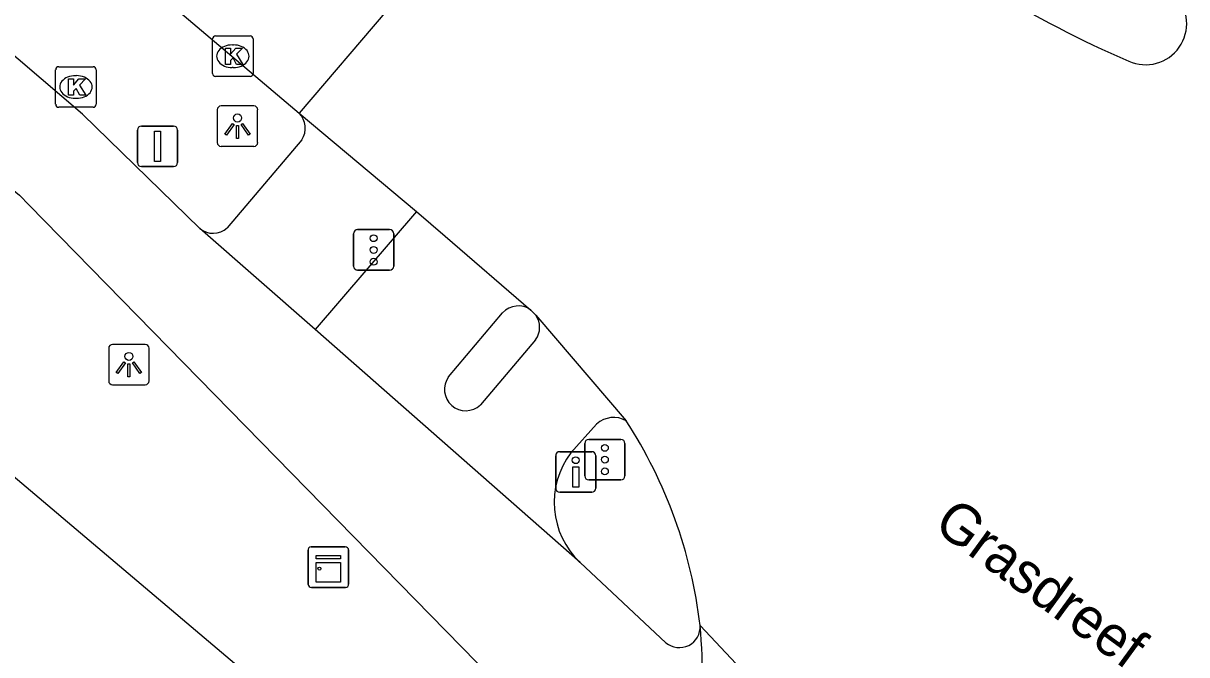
# Model space of a CAD drawing. Extents: x 156414 to 157775, y 382335 to 383765.
# Drawn here: x 157041.37 to 157070.09, y 382811.9 to 382827.48 of the extents above; entities that cross this region are included whole.
import ezdxf

# ---------------------------------------------------------------- set-up
doc = ezdxf.new("R2010")
doc.units = 0
for name, color, linetype in [('IMGEO_Drukknoppaal', 7, 'Continuous'), ('IMGEO_Fietspad_gesloten', 7, 'Continuous'), ('IMGEO_Kast', 7, 'Continuous'), ('IMGEO_Kolk', 7, 'Continuous'), ('IMGEO_Lichtpunt', 7, 'Continuous'), ('IMGEO_Openbare_ruimte_label', 7, 'Continuous'), ('IMGEO_Rijbaan_lokaal_gesloten', 7, 'Continuous'), ('IMGEO_Rijbaan_regionaal_gesloten', 7, 'Continuous'), ('IMGEO_Verkeersbordpaal', 7, 'Continuous'), ('IMGEO_Verkeersregelinstallatiepaal', 7, 'Continuous'), ('IMGEO_Voetpad_open', 7, 'Continuous')]:
    doc.layers.add(name, color=color, linetype=linetype)

msp = doc.modelspace()

# ---------------------------------------------------------------- linework, layer by layer
at = {"layer": 'IMGEO_Drukknoppaal'}
for p, q in [((157054.513, 382816.01), (157054.513, 382816.81)), ((157054.513, 382816.81), (157054.513, 382816.01)), ((157054.613, 382816.91), (157055.403, 382816.91)), ((157055.403, 382816.91), (157054.613, 382816.91)), ((157055.503, 382816.81), (157055.503, 382816.01)), ((157055.503, 382816.01), (157055.503, 382816.81)), ((157055.403, 382815.91), (157054.613, 382815.91)), ((157054.613, 382815.91), (157055.403, 382815.91))]:
    msp.add_line(p, q, dxfattribs=at)
msp.add_lwpolyline([(157055.083, 382816.535), (157055.083, 382816.035), (157054.933, 382816.035), (157054.933, 382816.535), (157055.083, 382816.535)], dxfattribs=at)
msp.add_circle((157055.008, 382816.7), 0.085, dxfattribs=at)
for centre, start, end in [((157054.613, 382816.81), 90, 180), ((157054.613, 382816.81), 90, 180), ((157055.403, 382816.81), 0, 90), ((157055.403, 382816.81), 360, 90), ((157054.613, 382816.01), 180, 270), ((157054.613, 382816.01), 180, 270), ((157055.403, 382816.01), 270, 0), ((157055.403, 382816.01), 270, 0)]:
    msp.add_arc(centre, 0.1, start, end, dxfattribs=at)
at = {"layer": 'IMGEO_Fietspad_gesloten'}
for points in [[(157045.729, 382822.419), (157042.831, 382825.236), (157040.215, 382827.472), (157029.109, 382836.876)], [(157038.906, 382825.171), (157041.277, 382823.243), (157041.521, 382822.993), (157053.712, 382810.538), (157053.424, 382809.597)], [(157051.075, 382822.836), (157048.576, 382819.923)], [(157048.576, 382819.923), (157045.729, 382822.419)], [(157051.865, 382818.755), (157053.203, 382820.339)], [(157055.114, 382814.174), (157048.576, 382819.923)], [(157054.019, 382819.672), (157052.655, 382818.062)], [(157054.886, 382816.882), (157055.524, 382817.592)], [(157057.235, 382812.195), (157055.114, 382814.174)]]:
    msp.add_lwpolyline(points, dxfattribs=at)
for centre, radius, start, end in [((157053.589, 382819.98), 0.527, 53.8635, 137.118), ((157053.586, 382819.979), 0.531, 324.6168, 34.2486), ((157052.295, 382818.449), 0.528, 144.5861, 312.8984), ((157055.944, 382817.128), 0.626, 60.3996, 132.1255), ((157056.526, 382815.657), 2.048, 143.2393, 226.3861), ((157057.566, 382812.588), 0.514, 229.9001, 3.5554)]:
    msp.add_arc(centre, radius, start, end, dxfattribs=at)
at = {"layer": 'IMGEO_Kast'}
for p, q in [((157048.403, 382813.635), (157048.403, 382814.476)), ((157048.403, 382814.476), (157048.403, 382813.635)), ((157048.478, 382814.56), (157049.319, 382814.56)), ((157049.319, 382814.56), (157048.478, 382814.56)), ((157049.403, 382814.485), (157049.403, 382813.644)), ((157049.403, 382813.644), (157049.403, 382814.485)), ((157049.328, 382813.56), (157048.487, 382813.56)), ((157048.487, 382813.56), (157049.328, 382813.56))]:
    msp.add_line(p, q, dxfattribs=at)
for points in [[(157048.598, 382814.35), (157049.198, 382814.35), (157049.198, 382814.265), (157048.598, 382814.265), (157048.598, 382814.35)], [(157048.598, 382814.175), (157049.198, 382814.175), (157049.198, 382813.686), (157048.598, 382813.686), (157048.598, 382814.175)]]:
    msp.add_lwpolyline(points, dxfattribs=at)
msp.add_circle((157048.682, 382814.024), 0.0377, dxfattribs=at)
for centre, start, end in [((157048.481, 382814.482), 92.4484, 184.2845), ((157048.481, 382814.482), 92.4484, 184.2845), ((157049.325, 382814.482), 2.4484, 94.2845), ((157049.325, 382814.482), 2.4484, 94.2845), ((157048.481, 382813.638), 182.4484, 274.2845), ((157048.481, 382813.638), 182.4484, 274.2845), ((157049.325, 382813.638), 272.4484, 4.2845), ((157049.325, 382813.638), 272.4484, 4.2845)]:
    msp.add_arc(centre, 0.0779, start, end, dxfattribs=at)
at = {"layer": 'IMGEO_Kolk'}
for p, q in [((157046.044, 382826.243), (157046.044, 382827.095)), ((157046.119, 382827.169), (157046.971, 382827.169)), ((157047.045, 382827.095), (157047.045, 382826.243)), ((157046.532, 382826.949), (157046.557, 382826.949)), ((157042.171, 382825.484), (157042.171, 382826.336)), ((157042.246, 382826.41), (157043.098, 382826.41)), ((157042.659, 382826.19), (157042.684, 382826.19)), ((157043.172, 382826.336), (157043.172, 382825.484)), ((157046.971, 382826.169), (157046.119, 382826.169)), ((157046.555, 382826.389), (157046.53, 382826.389)), ((157042.682, 382825.63), (157042.657, 382825.63)), ((157043.098, 382825.41), (157042.246, 382825.41))]:
    msp.add_line(p, q, dxfattribs=at)
for points in [[(157046.044, 382826.243), (157046.044, 382827.095)], [(157046.119, 382827.169), (157046.971, 382827.169)], [(157047.045, 382827.095), (157047.045, 382826.243)], [(157046.365, 382826.869), (157046.488, 382826.869), (157046.488, 382826.718), (157046.618, 382826.869), (157046.782, 382826.869), (157046.636, 382826.718), (157046.789, 382826.469), (157046.637, 382826.469), (157046.552, 382826.633), (157046.488, 382826.566), (157046.488, 382826.469), (157046.365, 382826.469), (157046.365, 382826.869)], [(157042.171, 382825.484), (157042.171, 382826.336)], [(157042.246, 382826.41), (157043.098, 382826.41)], [(157043.172, 382826.336), (157043.172, 382825.484)], [(157046.971, 382826.169), (157046.119, 382826.169)], [(157042.492, 382826.11), (157042.615, 382826.11), (157042.615, 382825.959), (157042.745, 382826.11), (157042.909, 382826.11), (157042.763, 382825.959), (157042.916, 382825.71), (157042.764, 382825.71), (157042.679, 382825.874), (157042.615, 382825.807), (157042.615, 382825.71), (157042.492, 382825.71), (157042.492, 382826.11)], [(157043.098, 382825.41), (157042.246, 382825.41)]]:
    msp.add_lwpolyline(points, dxfattribs=at)
for centre, start, end in [((157046.121, 382827.093), 91.552, 178.448), ((157046.121, 382827.093), 91.552, 178.448), ((157046.969, 382827.093), 1.552, 88.448), ((157046.969, 382827.093), 1.552, 88.448), ((157042.248, 382826.334), 91.552, 178.448), ((157042.248, 382826.334), 91.552, 178.448), ((157043.096, 382826.334), 1.552, 88.448), ((157043.096, 382826.334), 1.552, 88.448), ((157046.121, 382826.245), 181.552, 268.448), ((157046.121, 382826.245), 181.552, 268.448), ((157046.969, 382826.245), 271.552, 358.448), ((157046.969, 382826.245), 271.552, 358.448), ((157042.248, 382825.486), 181.552, 268.448), ((157042.248, 382825.486), 181.552, 268.448), ((157043.096, 382825.486), 271.552, 358.448), ((157043.096, 382825.486), 271.552, 358.448)]:
    msp.add_arc(centre, 0.0765, start, end, dxfattribs=at)
for centre, major_axis, ratio, start_param, end_param in [((157046.531, 382826.669), (-0.387, 0.002), 0.722429, 4.712389, 7.853982), ((157046.556, 382826.669), (-0.39, 0.002), 0.717154, 1.570796, 4.712389), ((157042.658, 382825.91), (-0.387, 0.002), 0.722429, 4.712389, 7.853982), ((157042.683, 382825.91), (-0.39, 0.002), 0.717154, 1.570796, 4.712389)]:
    msp.add_ellipse(centre, major_axis=major_axis, ratio=ratio, start_param=start_param, end_param=end_param, dxfattribs=at)
at = {"layer": 'IMGEO_Lichtpunt'}
for p, q in [((157046.161, 382825.347), (157046.161, 382824.54)), ((157046.161, 382825.347), (157046.161, 382824.54)), ((157047.063, 382825.442), (157046.255, 382825.442)), ((157047.063, 382825.442), (157046.255, 382825.442)), ((157047.157, 382824.54), (157047.157, 382825.347)), ((157047.157, 382824.54), (157047.157, 382825.347)), ((157046.255, 382824.446), (157047.063, 382824.446)), ((157046.255, 382824.446), (157047.063, 382824.446)), ((157044.382, 382819.558), (157043.574, 382819.558)), ((157044.382, 382819.558), (157043.574, 382819.558)), ((157043.48, 382819.463), (157043.48, 382818.656)), ((157043.48, 382819.463), (157043.48, 382818.656)), ((157044.476, 382818.656), (157044.476, 382819.463)), ((157044.476, 382818.656), (157044.476, 382819.463)), ((157043.574, 382818.562), (157044.382, 382818.562)), ((157043.574, 382818.562), (157044.382, 382818.562))]:
    msp.add_line(p, q, dxfattribs=at)
for points in [[(157046.535, 382825.011), (157046.574, 382824.983), (157046.386, 382824.721), (157046.348, 382824.748), (157046.535, 382825.011)], [(157046.747, 382824.983), (157046.785, 382825.01), (157046.972, 382824.748), (157046.933, 382824.72), (157046.747, 382824.983)], [(157046.637, 382824.963), (157046.684, 382824.963), (157046.684, 382824.641), (157046.637, 382824.641), (157046.637, 382824.963)], [(157043.854, 382819.127), (157043.893, 382819.099), (157043.705, 382818.837), (157043.667, 382818.864), (157043.854, 382819.127)], [(157043.956, 382819.079), (157044.003, 382819.079), (157044.003, 382818.757), (157043.956, 382818.757), (157043.956, 382819.079)], [(157044.066, 382819.099), (157044.104, 382819.126), (157044.291, 382818.864), (157044.252, 382818.836), (157044.066, 382819.099)]]:
    msp.add_lwpolyline(points, dxfattribs=at)
for centre in [(157046.66, 382825.145), (157043.979, 382819.261)]:
    msp.add_circle(centre, 0.0994, dxfattribs=at)
for centre, start, end in [((157046.255, 382825.347), 90, 180), ((157046.255, 382825.347), 90, 180), ((157047.063, 382825.347), 0, 90), ((157047.063, 382825.347), 0, 90), ((157046.255, 382824.54), 180, 270), ((157046.255, 382824.54), 180, 270), ((157047.063, 382824.54), 270, 0), ((157047.063, 382824.54), 270, 360), ((157043.574, 382819.463), 90, 180), ((157043.574, 382819.463), 90, 180), ((157044.382, 382819.463), 0, 90), ((157044.382, 382819.463), 0, 90), ((157043.574, 382818.656), 180, 270), ((157043.574, 382818.656), 180, 270), ((157044.382, 382818.656), 270, 0), ((157044.382, 382818.656), 270, 360)]:
    msp.add_arc(centre, 0.0946, start, end, dxfattribs=at)
at = {"layer": 'IMGEO_Rijbaan_lokaal_gesloten'}
msp.add_arc((157045.277, 382811.404), 12.859, 338.9935, 5.427, dxfattribs=at)
at = {"layer": 'IMGEO_Rijbaan_regionaal_gesloten'}
for points in [[(157025.031, 382844.86), (157048.179, 382825.267)], [(157050.347, 382827.796), (157048.179, 382825.267)], [(157048.179, 382825.267), (157051.075, 382822.836)], [(157051.075, 382822.836), (157051.785, 382822.225), (157053.9, 382820.406)], [(157053.9, 382820.406), (157054.025, 382820.278)], [(157054.025, 382820.278), (157056.253, 382817.672)], [(157058.079, 382812.62), (157064.038, 382806.274)]]:
    msp.add_lwpolyline(points, dxfattribs=at)
for centre, radius, start, end in [((157078.506, 382849.637), 25.1, 238.0839, 246.8998), ((157069.077, 382827.471), 1.012, 245.5269, 44.3617), ((157046.346, 382811.235), 11.814, 6.7313, 33.0126)]:
    msp.add_arc(centre, radius, start, end, dxfattribs=at)
at = {"layer": 'IMGEO_Verkeersbordpaal'}
for p, q in [((157044.19, 382824.047), (157044.19, 382824.847)), ((157044.19, 382824.847), (157044.19, 382824.047)), ((157044.29, 382824.947), (157045.08, 382824.947)), ((157045.08, 382824.947), (157044.29, 382824.947)), ((157045.18, 382824.847), (157045.18, 382824.047)), ((157045.18, 382824.047), (157045.18, 382824.847)), ((157045.08, 382823.947), (157044.29, 382823.947)), ((157044.29, 382823.947), (157045.08, 382823.947))]:
    msp.add_line(p, q, dxfattribs=at)
msp.add_lwpolyline([(157044.61, 382824.822), (157044.76, 382824.822), (157044.76, 382824.072), (157044.61, 382824.072), (157044.61, 382824.822)], dxfattribs=at)
for centre, start, end in [((157044.29, 382824.847), 90, 180), ((157044.29, 382824.847), 90, 180), ((157045.08, 382824.847), 0, 90), ((157045.08, 382824.847), 360, 90), ((157044.29, 382824.047), 180, 270), ((157044.29, 382824.047), 180, 270), ((157045.08, 382824.047), 270, 0), ((157045.08, 382824.047), 270, 0)]:
    msp.add_arc(centre, 0.1, start, end, dxfattribs=at)
at = {"layer": 'IMGEO_Verkeersregelinstallatiepaal'}
for p, q in [((157049.525, 382821.489), (157049.525, 382822.289)), ((157049.525, 382822.289), (157049.525, 382821.489)), ((157049.625, 382822.389), (157050.415, 382822.389)), ((157050.415, 382822.389), (157049.625, 382822.389)), ((157050.515, 382822.289), (157050.515, 382821.489)), ((157050.515, 382821.489), (157050.515, 382822.289)), ((157050.415, 382821.389), (157049.625, 382821.389)), ((157049.625, 382821.389), (157050.415, 382821.389)), ((157055.232, 382816.314), (157055.232, 382817.114)), ((157055.232, 382817.114), (157055.232, 382816.314)), ((157055.332, 382817.214), (157056.122, 382817.214)), ((157056.122, 382817.214), (157055.332, 382817.214)), ((157056.222, 382817.114), (157056.222, 382816.314)), ((157056.222, 382816.314), (157056.222, 382817.114)), ((157056.122, 382816.214), (157055.332, 382816.214)), ((157055.332, 382816.214), (157056.122, 382816.214))]:
    msp.add_line(p, q, dxfattribs=at)
for centre in [(157050.02, 382822.179), (157050.02, 382821.889), (157050.02, 382821.599), (157055.727, 382817.004), (157055.727, 382816.714), (157055.727, 382816.424)]:
    msp.add_circle(centre, 0.085, dxfattribs=at)
for centre, start, end in [((157049.625, 382822.289), 90, 180), ((157049.625, 382822.289), 90, 180), ((157050.415, 382822.289), 0, 90), ((157050.415, 382822.289), 360, 90), ((157049.625, 382821.489), 180, 270), ((157049.625, 382821.489), 180, 270), ((157050.415, 382821.489), 270, 0), ((157050.415, 382821.489), 270, 0), ((157055.332, 382817.114), 90, 180), ((157055.332, 382817.114), 90, 180), ((157056.122, 382817.114), 0, 90), ((157056.122, 382817.114), 360, 90), ((157055.332, 382816.314), 180, 270), ((157055.332, 382816.314), 180, 270), ((157056.122, 382816.314), 270, 0), ((157056.122, 382816.314), 270, 0)]:
    msp.add_arc(centre, 0.1, start, end, dxfattribs=at)
at = {"layer": 'IMGEO_Voetpad_open'}
for points in [[(156988.027, 382861.266), (157000, 382851.126), (157032.691, 382823.44), (157034.372, 382822.017), (157037.953, 382818.984), (157052.477, 382806.707)], [(157048.251, 382824.605), (157046.403, 382822.436)]]:
    msp.add_lwpolyline(points, dxfattribs=at)
for centre, radius, start, end in [((157047.782, 382824.889), 0.548, 328.8248, 43.5895), ((157046.056, 382822.805), 0.506, 229.7024, 313.1873)]:
    msp.add_arc(centre, radius, start, end, dxfattribs=at)

# ---------------------------------------------------------------- texts
at = {"layer": 'IMGEO_Openbare_ruimte_label'}
msp.add_text('Grasdreef', height=1, rotation=323.8632, dxfattribs=at).set_placement((157063.802, 382815.015))

doc.saveas('drawing.dxf')
